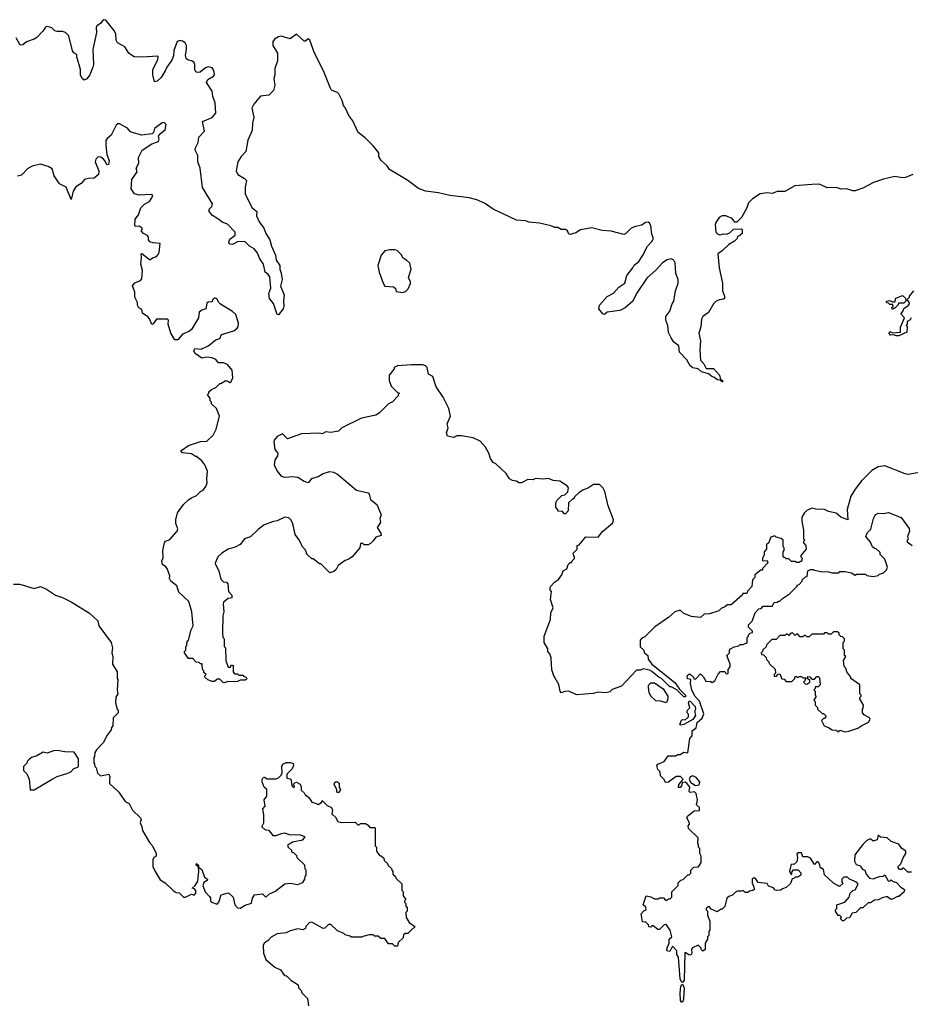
# Model space of a CAD drawing. Extents: x 2494118 to 2687960, y 757339 to 915227.
# Tile 341 of 364: x 2641031 to 2647995, y 898246 to 905946. Entities that reach past the tile are written whole.
import ezdxf

# ---------------------------------------------------------------- set-up
doc = ezdxf.new("R2010")
doc.units = 0

msp = doc.modelspace()

# ---------------------------------------------------------------- linework, layer by layer
at = {"layer": '0CON20XD'}
for points in [[(2645900.3, 904099.7), (2645941.2, 904175), (2645975, 904211.2), (2645987.5, 904235), (2645975, 904267.5), (2645965.4, 904335.4), (2645955.5, 904355.5), (2645945, 904362), (2645925, 904358.8), (2645895, 904338.8), (2645845, 904328.6), (2645812.5, 904315), (2645769.2, 904270.8), (2645755, 904266.2), (2645655, 904291.2), (2645585, 904298), (2645505, 904317.1), (2645415, 904303.8), (2645380.7, 904279.3), (2645335, 904266.2), (2645325, 904270), (2645314.1, 904294.1), (2645300, 904305), (2645265, 904306.2), (2645239.7, 904319.7), (2645215, 904321.4), (2645184.5, 904334.5), (2645095, 904355.5), (2645015, 904361.4), (2644985, 904371.9), (2644915, 904378), (2644734.1, 904464.1), (2644665, 904510), (2644605, 904536.2), (2644545, 904553.8), (2644505, 904558), (2644395, 904570), (2644305, 904592), (2644205, 904606.2), (2644150, 904625), (2644067.3, 904687.3), (2643923.3, 904775), (2643905, 904802.5), (2643856.7, 904845), (2643840, 904875), (2643840, 904905), (2643797.4, 904957.4), (2643731.7, 905021.7), (2643676.7, 905065), (2643635.6, 905155.6), (2643605, 905196.2), (2643579.2, 905255), (2643564.4, 905274.4), (2643552, 905315), (2643526, 905365), (2643515.5, 905375.5), (2643475, 905392), (2643465, 905403.8), (2643407.5, 905545), (2643335.7, 905685), (2643300, 905785), (2643286.4, 905796.4), (2643265, 905777.5), (2643255, 905777.5), (2643195, 905832.5), (2643145, 905796.7), (2643075, 905816.2), (2643055, 905812.5), (2643022.5, 905795), (2643010, 905775), (2643010, 905745), (2643047.5, 905685), (2643047.5, 905625), (2643027.5, 905565), (2643027.5, 905515), (2643017.5, 905485), (2643027.5, 905435), (2643017, 905393), (2642980, 905355), (2642915, 905347.5), (2642861.2, 905285), (2642846.7, 905255), (2642862.5, 905185), (2642851.9, 905135), (2642850.2, 905079.8), (2642815.7, 905005), (2642799.2, 904915), (2642762, 904875), (2642735.7, 904834.3), (2642723.6, 904765), (2642736.9, 904735), (2642790, 904705), (2642805, 904687.5), (2642793.8, 904636.2), (2642793.5, 904583.5), (2642846.9, 904476.9), (2642886.2, 904445), (2642882.4, 904412.4), (2642904.4, 904365), (2642938.9, 904315), (2642955, 904273.8), (2642987.5, 904225), (2642999.2, 904175), (2643030.8, 904105), (2643036, 904065), (2643066, 904025), (2643064.2, 903995), (2643075.8, 903965), (2643083.8, 903915), (2643071.2, 903861.2), (2643098.8, 903795), (2643093.8, 903745), (2643097.5, 903705), (2643092.5, 903685), (2643055, 903637.5), (2643045, 903640), (2643015.9, 903725.9), (2642983.8, 903765), (2642980, 903805), (2642993.9, 903846.1), (2642986.7, 903935), (2642975, 903953.8), (2642950.5, 903970.5), (2642938.5, 904035), (2642908.1, 904075), (2642889.2, 904125), (2642865, 904152.9), (2642828, 904175), (2642795, 904208), (2642739.2, 904210.8), (2642695, 904188.8), (2642670.7, 904190.7), (2642667.5, 904205), (2642675, 904230), (2642715, 904260), (2642716.2, 904285), (2642655, 904347.5), (2642619.3, 904359.3), (2642573.3, 904393.3), (2642540, 904415), (2642512.5, 904445), (2642512.5, 904465), (2642533.6, 904486.4), (2642540, 904505), (2642461.9, 904635), (2642442.9, 904785), (2642423.5, 904835), (2642422.9, 904885), (2642404, 904925), (2642406.2, 904945), (2642427.5, 904985), (2642432.6, 905027.4), (2642475.5, 905075), (2642460.6, 905149.4), (2642535, 905182.2), (2642564, 905215), (2642560.3, 905295), (2642541.3, 905345), (2642536.2, 905386.2), (2642491.5, 905455), (2642502.3, 905477.7), (2642547.8, 905505), (2642553.5, 905515), (2642552.3, 905535), (2642545, 905560), (2642535, 905570.5), (2642505, 905576.2), (2642485, 905569.4), (2642441.2, 905535), (2642422.9, 905532.9), (2642409.1, 905539.1), (2642401.4, 905555), (2642401.9, 905595), (2642395, 905611.2), (2642375, 905624), (2642348.8, 905628.8), (2642333.1, 905643.1), (2642328.1, 905665), (2642336.5, 905715), (2642334.4, 905744.4), (2642324.2, 905764.2), (2642305, 905777.1), (2642285, 905782.5), (2642263.8, 905775), (2642235.6, 905705), (2642234.2, 905664.2), (2642220.7, 905629.3), (2642180.9, 905575), (2642170, 905545), (2642136.9, 905495), (2642105, 905464.2), (2642085, 905458.8), (2642071.1, 905515), (2642072.5, 905555), (2642111.5, 905635), (2642115, 905655.8), (2642105, 905661.9), (2641995, 905652.9), (2641926.6, 905656.6), (2641912.6, 905662.6), (2641884.7, 905684.7), (2641852.5, 905735), (2641795.5, 905765.5), (2641785.7, 905785), (2641782.5, 905835), (2641766.9, 905865), (2641705, 905943.3), (2641685, 905946), (2641662.9, 905917.1), (2641635, 905899.2), (2641629.4, 905885), (2641631.5, 905845), (2641603.8, 905713.8), (2641607.5, 905595), (2641602.5, 905575), (2641580, 905515), (2641556.4, 905483.6), (2641535, 905472.5), (2641520, 905485), (2641507.5, 905515), (2641506.4, 905556.4), (2641477.5, 905655), (2641477.5, 905675), (2641455, 905687.5), (2641445, 905702.5), (2641415, 905820), (2641390, 905845), (2641365, 905852.5), (2641325, 905852.5), (2641305, 905860), (2641281.7, 905881.7), (2641245, 905892.5), (2641233.6, 905886.4), (2641212.5, 905855), (2641165, 905806.7), (2641145, 905793.3), (2641085, 905773.3), (2641055, 905750), (2641035, 905746.7), (2641003.3, 905805)], [(2642503.9, 903396.1), (2642565, 903443.3), (2642596.4, 903453.6), (2642610, 903485), (2642705, 903513.8), (2642729.5, 903530.5), (2642738.8, 903545), (2642741.7, 903571.7), (2642720.5, 903640.5), (2642695, 903663.3), (2642601.7, 903721.7), (2642587.5, 903735), (2642573, 903763), (2642555, 903770), (2642540, 903755), (2642535, 903740), (2642505, 903737.5), (2642495, 903730), (2642486.4, 903683.6), (2642455, 903673.8), (2642435, 903660), (2642430, 903615), (2642375.7, 903524.3), (2642355, 903508), (2642304.2, 903485.8), (2642268.3, 903441.7), (2642245, 903442.5), (2642214, 903495), (2642193.3, 903565), (2642196, 903595), (2642187.5, 903605), (2642100, 903605), (2642075, 903567.5), (2642065, 903562.5), (2642045, 903607.5), (2642033, 903623), (2641991.7, 903651.7), (2641985, 903680), (2641963.6, 903693.6), (2641953, 903713), (2641952.5, 903735), (2641932.5, 903775), (2641932.5, 903815), (2641912.5, 903865), (2641930.7, 903889.3), (2641975, 903907.5), (2641985, 903920), (2641991.4, 903985), (2641979.4, 904035), (2641984, 904084), (2641980, 904115), (2641985, 904117.5), (2642045, 904070), (2642055, 904070), (2642070, 904085), (2642100, 904095), (2642115, 904110), (2642122.5, 904125), (2642130, 904195), (2642075, 904200), (2642049.3, 904209.3), (2642037.5, 904225), (2642037.5, 904245), (2642029.3, 904259.3), (2642000, 904275), (2641980, 904295), (2641990, 904305), (2641990, 904315), (2641965, 904332.5), (2641935, 904330), (2641932.5, 904335), (2641933.3, 904385), (2641959.5, 904420.5), (2641977.5, 904475), (2642006.4, 904503.6), (2642047.5, 904525), (2642072.5, 904565), (2642070, 904575), (2642058, 904578), (2641965, 904573.8), (2641930, 904585), (2641903.6, 904623.6), (2641907.5, 904695), (2641950, 904755), (2641942.5, 904785), (2641963.3, 904825), (2641960.7, 904869.3), (2641990, 904925), (2642063.9, 904976.1), (2642116.4, 904993.6), (2642122.5, 905015), (2642117.5, 905035), (2642132.5, 905055), (2642170, 905085), (2642177, 905127), (2642161.7, 905141.7), (2642145, 905140), (2642085, 905096.2), (2642076.7, 905063.3), (2642067, 905053), (2641985, 905043.3), (2641910, 905065), (2641895, 905072.5), (2641875, 905097.5), (2641811.7, 905131.7), (2641798.3, 905131.7), (2641785, 905120), (2641746.1, 905043.9), (2641715, 905017.5), (2641705, 905000), (2641704.5, 904965.5), (2641712.2, 904892.2), (2641730, 904845), (2641726.1, 904813.9), (2641715, 904810), (2641710, 904815), (2641700.7, 904840.7), (2641687.5, 904855), (2641665, 904870), (2641645, 904872.5), (2641627.5, 904855), (2641621.2, 904835), (2641650, 904765), (2641646.7, 904735), (2641612.3, 904707.7), (2641570, 904705), (2641537.5, 904695), (2641512.5, 904665), (2641470.5, 904639.5), (2641450, 904605), (2641435, 904540), (2641395, 904637.5), (2641342, 904662), (2641302, 904725), (2641285, 904780), (2641255, 904796.7), (2641195, 904816.7), (2641129.3, 904800.7), (2641095, 904782.5), (2641045, 904730), (2641015, 904722.5)], [(2648015, 904736.2), (2647958.3, 904711.7), (2647935, 904708.8), (2647875, 904720.8), (2647785, 904700), (2647708.3, 904671.7), (2647625, 904628), (2647565, 904608.8), (2647545, 904606.7), (2647495, 904623.8), (2647455, 904620), (2647415, 904633.3), (2647345, 904630), (2647285, 904658.8), (2647225, 904657.5), (2647093, 904647), (2647015, 904603.3), (2646955, 904602.5), (2646915, 904587.5), (2646875, 904592.5), (2646820, 904585), (2646760, 904545), (2646730, 904515), (2646717.5, 904475), (2646675, 904400), (2646638.3, 904361.7), (2646621.7, 904361.7), (2646601.7, 904391.7), (2646551.7, 904411.7), (2646525, 904412.5), (2646500.7, 904399.3), (2646475, 904360), (2646470, 904345), (2646473.8, 904285), (2646489.3, 904269.3), (2646505, 904263.3), (2646535, 904272.5), (2646555, 904270), (2646585, 904280), (2646613, 904307), (2646675, 904310), (2646680, 904305), (2646680, 904275), (2646661.7, 904258.3), (2646645, 904250), (2646640, 904235), (2646620, 904215), (2646575, 904187.5), (2646525, 904137.5), (2646490, 904115), (2646500, 904005), (2646527.5, 903885), (2646527.5, 903825), (2646542.5, 903785), (2646543, 903767), (2646535, 903760), (2646503.9, 903756.1), (2646477.5, 903745), (2646456.4, 903723.6), (2646417.5, 903655), (2646372.5, 903625), (2646362.5, 903605), (2646356.4, 903543.6), (2646342.5, 903495), (2646353.8, 903435), (2646349.2, 903365), (2646355, 903282.5), (2646380, 903255), (2646395, 903222.5), (2646405, 903217.5), (2646455, 903217.5), (2646502.5, 903165), (2646511.7, 903131.7), (2646525, 903127.5), (2646530, 903115), (2646525, 903113.3), (2646508.3, 903128.3), (2646485, 903128.8), (2646465, 903147.5), (2646442.5, 903155), (2646416.1, 903176.1), (2646362, 903192), (2646335.9, 903215.9), (2646295, 903223.8), (2646275, 903240), (2646246.9, 903286.9), (2646190, 903345), (2646186.2, 903395), (2646146.7, 903425), (2646125, 903457.5), (2646105, 903500), (2646098.8, 903555), (2646083.3, 903595), (2646083.8, 903625), (2646114.2, 903665.8), (2646133.3, 903725), (2646146.2, 903745), (2646158, 903825), (2646180.8, 903885), (2646179.2, 903915), (2646160.5, 903960.5), (2646155.4, 904045), (2646145, 904064.2), (2646125, 904075.6), (2646095, 904069.1), (2646058.6, 904045), (2646009.1, 903990.9), (2645935, 903926), (2645854, 903805), (2645824.5, 903745.5), (2645765, 903694), (2645725, 903672), (2645625, 903659.2), (2645605, 903641.2), (2645590, 903645), (2645558.8, 903685), (2645565, 903713.3), (2645625, 903782.5), (2645675, 903807.5), (2645715, 903853.3), (2645764.1, 903885.9), (2645778.8, 903945), (2645826, 904005), (2645835, 904026.7), (2645871.2, 904055), (2645900.3, 904099.7)], [(2644025, 903812.5), (2644048.3, 903821.7), (2644069.5, 903840.5), (2644086.1, 903883.9), (2644086.4, 903896.4), (2644071.2, 903931.2), (2644092.5, 903995), (2644081.7, 904041.7), (2644056.4, 904066.4), (2644030.7, 904080.7), (2644015, 904110), (2643981.7, 904141.7), (2643965, 904147.5), (2643925, 904147.5), (2643885, 904137.5), (2643857.5, 904105), (2643832.5, 904025), (2643840.7, 903970.7), (2643872.5, 903885), (2643885, 903862.5), (2643955, 903857.5), (2643970, 903845), (2643975, 903820), (2644025, 903812.5)], [(2648002.5, 903615), (2647995, 903600), (2647970, 903585), (2647970, 903565), (2647962.5, 903555), (2647970, 903545), (2647968.3, 903501.7), (2647906.4, 903473.6), (2647885, 903472.5), (2647865, 903482.5), (2647839.3, 903479.3), (2647828.8, 903495), (2647835, 903508.8), (2647855, 903497.5), (2647918.3, 903501.7), (2647918.3, 903541.7), (2647950, 903615), (2647920, 903645), (2647936.4, 903663.6), (2647943.6, 903686.4), (2647979.3, 903710.7), (2647987.5, 903725), (2647987, 903737), (2647971.7, 903758.3), (2647990, 903775), (2647990, 903785), (2648023.6, 903826.4)], [(2647855, 903680), (2647850, 903695), (2647860, 903705), (2647858.3, 903718.3), (2647835, 903720), (2647825, 903730), (2647811.7, 903731.7), (2647810, 903745), (2647835, 903750), (2647855, 903740), (2647875, 903740), (2647881.7, 903768.3), (2647935, 903790), (2647958.3, 903768.3), (2647960, 903745), (2647945, 903730), (2647901.7, 903728.3), (2647900, 903715), (2647875, 903690), (2647865, 903690), (2647855, 903680)], [(2647695, 902420), (2647615, 902343.3), (2647563.3, 902275), (2647530.5, 902219.5), (2647501.2, 902115), (2647506, 902034), (2647451.2, 902055), (2647415, 902086.7), (2647355, 902098.8), (2647325, 902115.7), (2647257, 902117), (2647225, 902126.7), (2647185, 902107.5), (2647163.9, 902086.1), (2647147.5, 902055), (2647147.5, 902025), (2647160, 901955), (2647160, 901885), (2647170, 901875), (2647160, 901865), (2647160, 901855), (2647177.5, 901835), (2647180, 901805), (2647140, 901755), (2647140, 901745), (2647150, 901735), (2647145, 901710), (2647135, 901710), (2647125, 901700), (2647105, 901700), (2647095, 901710), (2647065, 901710), (2647045, 901730), (2647025, 901730), (2647015, 901740), (2647005, 901740), (2647000, 901745), (2647000, 901785), (2647010, 901795), (2647010, 901815), (2647000, 901825), (2647000, 901875), (2646985, 901890), (2646945, 901900), (2646935, 901910), (2646905, 901900), (2646887, 901853), (2646870, 901845), (2646870, 901805), (2646852.5, 901785), (2646851.7, 901758.3), (2646840, 901735), (2646840, 901715), (2646875, 901717.5), (2646881.7, 901698.3), (2646840, 901655), (2646838.3, 901641.7), (2646825, 901640), (2646780, 901605), (2646780, 901585), (2646760, 901565), (2646757, 901513), (2646721.7, 901478.3), (2646720, 901465), (2646715, 901460), (2646685, 901460), (2646680, 901445), (2646595, 901370), (2646565, 901370), (2646545.9, 901354.1), (2646515, 901342.5), (2646496.7, 901323.3), (2646425, 901300), (2646384.1, 901295.9), (2646355, 901270), (2646285, 901278.8), (2646225, 901302.5), (2646195, 901327.5), (2646155, 901316.7), (2646106.1, 901273.9), (2645993.6, 901196.4), (2645919.3, 901120.7), (2645895, 901110), (2645882.5, 901095), (2645883, 901043), (2645908.3, 901018.3), (2645917.5, 900995), (2645942.5, 900975), (2645946.2, 900945), (2645973.3, 900905), (2646155, 900762.5), (2646190, 900710), (2646237.5, 900665), (2646238.3, 900651.7), (2646225, 900650), (2646170, 900705), (2646125, 900730), (2646115, 900730), (2646050, 900795), (2646031.7, 900801.7), (2645975, 900850), (2645955, 900860), (2645905, 900870), (2645885, 900860), (2645855, 900860), (2645736.4, 900733.6), (2645663, 900707), (2645645, 900690), (2645615, 900682.5), (2645555, 900687.5), (2645515, 900677.5), (2645385, 900667.5), (2645325, 900694), (2645295, 900692.5), (2645265, 900683.3), (2645257.5, 900695), (2645246.4, 900746.4), (2645207.5, 900815), (2645193, 900863), (2645187.5, 900955), (2645177, 900987), (2645160, 901005), (2645160, 901025), (2645132.5, 901075), (2645133.3, 901125), (2645182.5, 901255), (2645183.6, 901306.4), (2645203, 901347), (2645181.2, 901411.2), (2645190, 901475), (2645178.3, 901488.3), (2645180, 901505), (2645183.8, 901516.2), (2645213.6, 901546.4), (2645243, 901567), (2645270, 901605), (2645280, 901635), (2645308.3, 901651.7), (2645320, 901685), (2645335, 901700), (2645345, 901700), (2645350, 901715), (2645368.3, 901731.7), (2645370, 901745), (2645363, 901753), (2645360, 901775), (2645390, 901805), (2645390, 901835), (2645405, 901840), (2645458.3, 901901.7), (2645555, 901900), (2645587, 901943), (2645669.3, 902010.7), (2645673.3, 902035), (2645633.3, 902145), (2645606.4, 902256.4), (2645593, 902283), (2645565, 902310), (2645518.3, 902311.7), (2645480, 902285), (2645433.3, 902266.7), (2645405, 902247.5), (2645370, 902215), (2645365, 902200), (2645355, 902200), (2645323, 902167), (2645320, 902105), (2645298.3, 902081.7), (2645291.7, 902081.7), (2645275, 902100), (2645245, 902102.5), (2645237.5, 902115), (2645222.5, 902135), (2645222.5, 902165), (2645230, 902185), (2645270, 902225), (2645295, 902230), (2645317.5, 902255), (2645322.5, 902285), (2645315, 902297.5), (2645255, 902336.7), (2645203.6, 902343.6), (2645165, 902357.5), (2645125, 902352.5), (2645065, 902357.5), (2645045, 902347.5), (2645005, 902350), (2644955, 902323.3), (2644933.6, 902323.6), (2644917, 902337), (2644885, 902342.5), (2644860, 902355), (2644835, 902397.5), (2644753, 902473), (2644733.6, 902483.6), (2644713.3, 902515), (2644700, 902555), (2644673.6, 902603.6), (2644630.7, 902650.7), (2644576.4, 902676.4), (2644485, 902692.5), (2644448.3, 902691.7), (2644425, 902680), (2644375, 902690), (2644367.5, 902715), (2644382.5, 902755), (2644373.3, 902785), (2644398.8, 902845), (2644386.4, 902906.4), (2644342.5, 902995), (2644287.5, 903075), (2644262.5, 903155), (2644227.5, 903175), (2644217.5, 903225), (2644205, 903240), (2644183, 903247), (2644095, 903247.5), (2643985, 903240), (2643960, 903225), (2643960, 903215), (2643920, 903165), (2643920, 903125), (2643935, 903080), (2643985, 903030), (2644000, 903025), (2643990, 903015), (2643990, 903005), (2643945, 902957.5), (2643915, 902942.5), (2643845, 902872.5), (2643816.1, 902853.9), (2643705, 902830), (2643550, 902755), (2643525, 902727.5), (2643465, 902717.5), (2643425, 902722.5), (2643395, 902707.5), (2643375, 902712.5), (2643235, 902707.5), (2643125, 902667.5), (2643085, 902706.2), (2643043.7, 902686.3), (2643021.7, 902658.3), (2643018.8, 902645), (2643027.5, 902585), (2643050, 902555), (2643046.2, 902535), (2643025, 902502.5), (2643020, 902465), (2643043.8, 902415), (2643075, 902376.7), (2643105, 902368.8), (2643165, 902373.3), (2643205, 902368.8), (2643255, 902337.5), (2643285, 902327.5), (2643295, 902330), (2643315, 902357.5), (2643365, 902372.5), (2643405, 902397.5), (2643455, 902412.5), (2643485, 902407.5), (2643515, 902392.5), (2643665, 902266.2), (2643755, 902246.7), (2643763.8, 902235), (2643773.3, 902195), (2643822.5, 902155), (2643844, 902104), (2643856.7, 902075), (2643847.5, 902045), (2643852.5, 902015), (2643827.5, 901975), (2643855, 901930), (2643856.4, 901913.6), (2643815, 901900), (2643795, 901870), (2643775, 901850), (2643755, 901840), (2643725, 901840), (2643715, 901850), (2643695, 901850), (2643690, 901815), (2643630, 901745), (2643605, 901727.5), (2643575, 901717.5), (2643522, 901678), (2643505, 901647.5), (2643488.3, 901631.7), (2643455, 901620), (2643385, 901690), (2643375, 901690), (2643325, 901730), (2643315, 901730), (2643280, 901765), (2643267, 901797), (2643245, 901820), (2643215, 901880), (2643185, 901920), (2643166.4, 902006.4), (2643152.5, 902035), (2643135, 902050), (2643105, 902056.7), (2643045, 902027.5), (2643015, 902022.5), (2642943.9, 901996.1), (2642895, 901960), (2642835, 901902.5), (2642790, 901885), (2642755, 901842.5), (2642715, 901820), (2642662.5, 901805), (2642612.5, 901775), (2642580, 901745), (2642560, 901695), (2642562.5, 901685), (2642587.5, 901635), (2642605, 901570), (2642625, 901550), (2642647, 901547), (2642660, 901535), (2642663.3, 901475), (2642690, 901445), (2642690, 901425), (2642660.7, 901419.3), (2642625, 901390), (2642622.5, 901375), (2642627.5, 901315), (2642620, 901285), (2642617.5, 901155), (2642620, 901115), (2642630, 901105), (2642630, 901045), (2642640, 901035), (2642642.5, 900935), (2642661.7, 900881.7), (2642678.3, 900881.7), (2642685, 900900), (2642700, 900895), (2642700, 900845), (2642711.7, 900831.7), (2642735, 900830), (2642745, 900820), (2642775, 900820), (2642785, 900810), (2642798.3, 900808.3), (2642808.3, 900791.7), (2642795, 900780), (2642755, 900780), (2642735, 900770), (2642705, 900767.5), (2642655, 900770), (2642635, 900760), (2642621.7, 900761.7), (2642595, 900790), (2642575, 900790), (2642555, 900770), (2642535, 900770), (2642503, 900783), (2642480, 900805), (2642480, 900815), (2642490, 900825), (2642471.7, 900841.7), (2642470, 900855), (2642460, 900865), (2642458.3, 900908.3), (2642445, 900910), (2642435, 900920), (2642411.7, 900921.7), (2642385, 900950), (2642351.7, 900951.7), (2642320, 900995), (2642320, 901005), (2642330, 901015), (2642330, 901045), (2642337, 901053), (2642340, 901085), (2642350, 901095), (2642372.5, 901175), (2642387.5, 901205), (2642377.5, 901315), (2642352.5, 901395), (2642275, 901470), (2642259.3, 901519.3), (2642212.5, 901555), (2642202.5, 901575), (2642206.4, 901596.4), (2642183.3, 901655), (2642175, 901667.5), (2642147.5, 901685), (2642142.5, 901715), (2642153, 901737), (2642150, 901795), (2642164.1, 901855.9), (2642172.5, 901867.5), (2642205, 901880), (2642262.5, 901945), (2642266.7, 901965), (2642253.3, 902005), (2642253.3, 902035), (2642265, 902090), (2642312.5, 902155), (2642352.5, 902195), (2642373.8, 902206.2), (2642412.5, 902225), (2642445, 902257.5), (2642465, 902267.5), (2642485.7, 902294.3), (2642498, 902325), (2642494.2, 902355), (2642500.8, 902415), (2642478.8, 902465), (2642456.2, 902495), (2642415, 902530), (2642405, 902530), (2642375, 902550), (2642305, 902560), (2642290, 902575), (2642350, 902615), (2642443.8, 902646.2), (2642495, 902651.2), (2642544.1, 902695.9), (2642567, 902743), (2642593.3, 902845), (2642570, 902905), (2642531.7, 902941.7), (2642530, 902955), (2642520, 902965), (2642520, 902985), (2642500, 903015), (2642510, 903025), (2642510, 903035), (2642530, 903055), (2642565, 903070), (2642595, 903100), (2642605, 903100), (2642638.3, 903121.7), (2642651.7, 903121.7), (2642675, 903110), (2642685, 903117.5), (2642696.5, 903145), (2642693.3, 903205), (2642655, 903250), (2642625, 903263.3), (2642585, 903263.3), (2642565, 903288), (2642535, 903300.8), (2642495, 903306), (2642455, 903300), (2642402.5, 903335), (2642393.8, 903355), (2642400, 903375), (2642449.3, 903370.7), (2642503.9, 903396.1)], [(2648083.6, 902406.4), (2647975, 902390), (2647955, 902393.3), (2647795, 902456.7), (2647745, 902450), (2647695, 902420)], [(2648005, 899280), (2647975, 899280), (2647945, 899310), (2647935, 899310), (2647925, 899300), (2647911.7, 899301.7), (2647900, 899315), (2647900, 899325), (2647920, 899345), (2647938.3, 899391.7), (2647960, 899425), (2647960, 899445), (2647927, 899467), (2647905, 899497.5), (2647845, 899520), (2647815, 899547.5), (2647763, 899553), (2647745, 899570), (2647735, 899532.5), (2647705, 899522.5), (2647687, 899537), (2647675, 899537.5), (2647655, 899527.5), (2647623.6, 899496.4), (2647562.5, 899415), (2647557.5, 899365), (2647570.7, 899340.7), (2647605, 899330), (2647610, 899315), (2647625, 899300), (2647640, 899295), (2647650, 899265), (2647675, 899232.5), (2647705, 899226.7), (2647755, 899246.7), (2647781.7, 899248.3), (2647795, 899260), (2647821.7, 899211.7), (2647835, 899210), (2647845, 899220), (2647855, 899210), (2647888.3, 899198.3), (2647921.7, 899161.7), (2647950, 899145), (2647947.5, 899125), (2647905, 899090), (2647895, 899090), (2647855, 899067.5), (2647838.3, 899068.3), (2647817, 899087), (2647805, 899087.5), (2647775, 899080), (2647747, 899063), (2647715, 899060), (2647685, 899040), (2647665, 899040), (2647625, 899000), (2647605, 899000), (2647570, 898965), (2647541.7, 898958.3), (2647518.3, 898921.7), (2647495, 898920), (2647475, 898900), (2647465, 898900), (2647450, 898915), (2647458.3, 898928.3), (2647445, 898940), (2647431.7, 898941.7), (2647410, 898975), (2647410, 898985), (2647420, 898995), (2647420, 899025), (2647482.5, 899045), (2647516.7, 899085), (2647523.6, 899116.4), (2647545, 899137.5), (2647565, 899142.5), (2647586.7, 899185), (2647575, 899202.5), (2647520, 899225), (2647505, 899240), (2647475, 899240), (2647460, 899225), (2647460, 899205), (2647468.3, 899191.7), (2647445, 899170), (2647435, 899170), (2647393.6, 899193.6), (2647325, 899260), (2647315, 899300), (2647290, 899315), (2647287, 899337), (2647275, 899360), (2647265, 899360), (2647245, 899340), (2647215, 899390), (2647195, 899400), (2647155, 899400), (2647145, 899430), (2647118.3, 899431.7), (2647108.3, 899421.7), (2647113.3, 899395), (2647108.8, 899361.2), (2647085, 899340), (2647068.3, 899341.7), (2647060, 899335), (2647050, 899285), (2647065, 899260), (2647070, 899285), (2647081.7, 899298.3), (2647117, 899297), (2647140, 899275), (2647140, 899255), (2647115, 899240), (2647095, 899240), (2647085, 899230), (2647071.7, 899228.3), (2647058.3, 899191.7), (2647025, 899160), (2646995, 899150), (2646981.7, 899138.3), (2646950, 899135), (2646935, 899142.5), (2646925, 899157.5), (2646885, 899170), (2646875, 899190), (2646805, 899197.5), (2646785, 899230), (2646773.6, 899236.4), (2646757.5, 899225), (2646757.5, 899195), (2646773.3, 899155), (2646773.3, 899145), (2646765, 899136.7), (2646738.3, 899131.7), (2646725, 899120), (2646705, 899120), (2646687.5, 899137.5), (2646675, 899130), (2646645, 899130), (2646625, 899120), (2646605, 899100), (2646575, 899090), (2646560, 899075), (2646545, 899010), (2646525, 898990), (2646515, 898990), (2646485, 898970), (2646431.7, 898991.7), (2646428.3, 899008.3), (2646411.7, 899008.3), (2646400, 898995), (2646400, 898985), (2646410, 898975), (2646410, 898945), (2646427.5, 898895), (2646427.5, 898825), (2646420, 898815), (2646420, 898785), (2646410, 898775), (2646410, 898755), (2646390, 898725), (2646390, 898675), (2646371.7, 898661.7), (2646360, 898675), (2646360, 898685), (2646335, 898707.5), (2646291.7, 898688.3), (2646283, 898677), (2646287.5, 898645), (2646278.3, 898631.7), (2646263, 898633), (2646235, 898652.5), (2646232, 898648), (2646226.2, 898435), (2646215, 898417.5), (2646205, 898422.5), (2646196.2, 898445), (2646182.5, 898615), (2646170, 898635), (2646170, 898665), (2646135, 898700), (2646115, 898660), (2646090, 898665), (2646093, 898687), (2646110, 898725), (2646110, 898755), (2646130, 898775), (2646117, 898827), (2646085, 898870), (2646071.7, 898868.3), (2646035, 898830), (2646021.7, 898831.7), (2645985, 898860), (2645975, 898860), (2645965, 898850), (2645951.7, 898851.7), (2645948.3, 898868.3), (2645928.3, 898888.3), (2645901.7, 898891.7), (2645890, 898955), (2645911.7, 898978.3), (2645930, 898985), (2645927.5, 899005), (2645907.5, 899025), (2645930, 899095), (2645967, 899087), (2645995, 899070), (2646025, 899070), (2646035, 899080), (2646065, 899080), (2646081.7, 899061.7), (2646095, 899060), (2646105, 899070), (2646118.3, 899071.7), (2646130, 899085), (2646130, 899125), (2646180, 899175), (2646180, 899195), (2646201.7, 899218.3), (2646218.3, 899221.7), (2646255, 899260), (2646265, 899260), (2646278.3, 899271.7), (2646280, 899295), (2646301.7, 899318.3), (2646338.3, 899321.7), (2646360, 899355), (2646360, 899405), (2646350, 899425), (2646350, 899465), (2646340, 899475), (2646340, 899495), (2646332.5, 899505), (2646337, 899547), (2646261.7, 899621.7), (2646257, 899643), (2646267.5, 899655), (2646267.5, 899665), (2646247.5, 899705), (2646253.6, 899716.4), (2646305, 899760), (2646347, 899763), (2646347.5, 899785), (2646322.5, 899805), (2646330, 899845), (2646323, 899883), (2646320, 899895), (2646307, 899907), (2646275, 899902.5), (2646265, 899910), (2646270, 899945), (2646246.4, 899976.4), (2646235, 899982.5), (2646211.7, 899978.3), (2646206.4, 899953.6), (2646195, 899942.5), (2646182.5, 899942.5), (2646184, 899966), (2646220, 900005), (2646197, 900027), (2646165, 900027.5), (2646105, 899982.5), (2646081.7, 899981.7), (2646070, 900005), (2646041.7, 900031.7), (2646040, 900065), (2646021.7, 900081.7), (2646012.5, 900115), (2646020, 900125), (2646070, 900145), (2646101.2, 900188.8), (2646161.7, 900188.3), (2646175, 900200), (2646195, 900200), (2646223, 900217), (2646256.4, 900213.6), (2646270, 900325), (2646290, 900345), (2646290, 900385), (2646320.7, 900409.3), (2646329.3, 900450.7), (2646367.3, 900482.7), (2646381.7, 900518.3), (2646347, 900617), (2646310, 900655), (2646287.5, 900705), (2646277.5, 900755), (2646280, 900785), (2646251.7, 900791.7), (2646250, 900815), (2646263, 900827), (2646275, 900827.5), (2646300, 900805), (2646301.7, 900791.7), (2646315, 900790), (2646355, 900830), (2646375, 900810), (2646395, 900772.5), (2646431.7, 900771.7), (2646445, 900762.5), (2646467.5, 900775), (2646491.7, 900828.3), (2646511.7, 900848.3), (2646545, 900850), (2646553.6, 900833.6), (2646565, 900830), (2646570, 900835), (2646570, 900865), (2646587.5, 900885), (2646587.5, 900905), (2646560, 900975), (2646580, 900995), (2646580, 901015), (2646590, 901025), (2646618.3, 901041.7), (2646655, 901050), (2646665, 901060), (2646685, 901060), (2646718.3, 901071.7), (2646720, 901115), (2646730, 901125), (2646730, 901135), (2646741.7, 901148.3), (2646760, 901155), (2646760, 901165), (2646730, 901195), (2646730, 901215), (2646758.3, 901241.7), (2646781.7, 901308.3), (2646811.7, 901338.3), (2646828.3, 901341.7), (2646845, 901360), (2646915, 901360), (2646931.7, 901388.3), (2646955, 901390), (2646965, 901400), (2646975, 901400), (2646995, 901420), (2647050, 901455), (2647110, 901515), (2647110, 901525), (2647125, 901530), (2647150, 901555), (2647150, 901565), (2647175, 901590), (2647188.3, 901591.7), (2647192.5, 901635), (2647213.6, 901646.4), (2647235, 901647.5), (2647245, 901640), (2647295, 901630), (2647355, 901627.5), (2647385, 901620), (2647435, 901620), (2647445, 901630), (2647485, 901630), (2647535, 901620), (2647565, 901602.5), (2647575, 901610), (2647645, 901610), (2647655, 901600), (2647705, 901592.5), (2647745, 901600), (2647755, 901610), (2647785, 901620), (2647810, 901645), (2647817.5, 901665), (2647797, 901727), (2647760, 901765), (2647758.3, 901778.3), (2647728.3, 901808.3), (2647715, 901810), (2647700, 901825), (2647685, 901860), (2647647.5, 901905), (2647660, 901935), (2647687, 901963), (2647706.7, 902045), (2647716.7, 902065), (2647725, 902077.5), (2647743.6, 902086.4), (2647785, 902083.8), (2647825, 902093.3), (2647923, 902053), (2647986.4, 901966.4), (2647990, 901945), (2647973.3, 901905), (2647977.5, 901882.5), (2647970, 901875), (2647971.7, 901861.7), (2648010, 901835)], [(2640983, 901533), (2641031.7, 901531.7), (2641145, 901497.5), (2641195, 901512.5), (2641241.7, 901491.7), (2641310, 901445), (2641365, 901427.5), (2641435, 901392.5), (2641577.5, 901305), (2641642.5, 901245), (2641650, 901205), (2641747.5, 901075), (2641757.5, 901035), (2641752.5, 900995), (2641760, 900965), (2641757.5, 900905), (2641792.5, 900845), (2641792.5, 900795), (2641797.5, 900785), (2641792.5, 900705), (2641797.5, 900675), (2641783, 900647), (2641780, 900605), (2641793, 900553), (2641800, 900545), (2641800, 900525), (2641763, 900487), (2641760, 900425), (2641748.3, 900411.7), (2641747, 900393), (2641715, 900350), (2641685, 900290), (2641633, 900237), (2641620, 900215), (2641617, 900183), (2641610, 900175), (2641610, 900135), (2641617, 900127), (2641620, 900105), (2641630, 900095), (2641640, 900055), (2641662.5, 900032.5), (2641727, 900047), (2641736.7, 900025), (2641733.6, 900006.4), (2641733.6, 899973.6), (2641807.5, 899905), (2641855, 899832.5), (2641886.4, 899816.4), (2641913.6, 899763.6), (2641976.2, 899705), (2641980, 899695), (2641973.3, 899665), (2641987.5, 899635), (2641992.5, 899605), (2642045, 899512.5), (2642070, 899485), (2642097.5, 899425), (2642097.5, 899405), (2642080, 899395), (2642073, 899377), (2642072.5, 899325), (2642090, 899285), (2642130.7, 899220.7), (2642170, 899195), (2642230, 899135), (2642255, 899120), (2642277, 899117), (2642313, 899083), (2642327, 899083), (2642375, 899107.5), (2642395, 899100), (2642407.5, 899115), (2642407.5, 899137.5), (2642398.3, 899148.3), (2642380, 899155), (2642403.9, 899176.1), (2642425, 899210), (2642432.5, 899285), (2642430, 899320), (2642410, 899335), (2642415, 899347.5), (2642430, 899335), (2642430, 899320), (2642455, 899300), (2642475, 899240), (2642500, 899225), (2642496.4, 899213.6), (2642470, 899200), (2642463.3, 899173.3), (2642482.5, 899125), (2642515, 899090), (2642522.5, 899075), (2642523, 899053), (2642530, 899045), (2642575, 899030), (2642587.5, 899045), (2642607.5, 899102.5), (2642665, 899117.5), (2642700, 899085), (2642713, 899023), (2642735, 899000), (2642755, 898997.5), (2642795, 899022.5), (2642843, 899037), (2642852.5, 899075), (2642868.3, 899101.7), (2642929.3, 899109.3), (2642956.4, 899083.6), (2642985, 899110), (2643025, 899127.5), (2643105, 899187.5), (2643145, 899192.5), (2643205, 899182.5), (2643245, 899200), (2643260, 899225), (2643263, 899247), (2643270, 899255), (2643270, 899295), (2643263, 899303), (2643260, 899335), (2643201.7, 899391.7), (2643198.3, 899408.3), (2643178.3, 899428.3), (2643160, 899435), (2643158.3, 899448.3), (2643130, 899475), (2643130, 899495), (2643165, 899517.5), (2643245, 899533.3), (2643262.5, 899555), (2643227.7, 899567.7), (2643141.7, 899571.7), (2643105, 899583.3), (2643075, 899580), (2643035, 899562.5), (2643015, 899562.5), (2642985, 899602.5), (2642951.7, 899611.7), (2642923.3, 899635), (2642940, 899665), (2642940, 899725), (2642932.5, 899775), (2642950, 899795), (2642942.5, 899845), (2642963.3, 899875), (2642962.5, 899925), (2642943.9, 899943.9), (2642926.7, 899985), (2642926.7, 900005), (2642935, 900020), (2642945, 900022.5), (2642965, 900010), (2643035, 900010), (2643055, 900017.5), (2643073.3, 900035), (2643082.5, 900055), (2643080, 900105), (2643090, 900125), (2643113.6, 900136.4), (2643148.3, 900138.3), (2643170, 900130), (2643173.3, 900115), (2643162, 900088), (2643120, 900045), (2643120, 900015), (2643145, 900010), (2643155, 900000), (2643160, 899955), (2643175, 899940), (2643180, 899955), (2643170, 899965), (2643181.7, 899978.3), (2643195, 899982.5), (2643225, 899967.5), (2643233, 899947)], [(2647485, 900377.5), (2647515, 900383.3), (2647585, 900406.7), (2647615, 900427.5), (2647668.3, 900451.7), (2647680, 900475), (2647675.9, 900485.9), (2647637, 900507), (2647620, 900525), (2647620, 900555), (2647627, 900563), (2647630, 900585), (2647600, 900635), (2647600, 900645), (2647610, 900655), (2647610, 900665), (2647600, 900675), (2647600, 900745), (2647530, 900795), (2647530, 900805), (2647500, 900845), (2647490, 900875), (2647478.3, 900888.3), (2647472.5, 900935), (2647490, 900965), (2647480, 900975), (2647480, 901015), (2647470, 901025), (2647470, 901075), (2647480, 901085), (2647480, 901105), (2647465, 901120), (2647451.7, 901121.7), (2647440, 901135), (2647438.3, 901148.3), (2647425, 901160), (2647395, 901160), (2647375, 901140), (2647355, 901140), (2647345, 901150), (2647325, 901150), (2647315, 901140), (2647225, 901140), (2647205, 901120), (2647185, 901120), (2647175, 901130), (2647165, 901130), (2647155, 901120), (2647135, 901120), (2647115, 901140), (2647105, 901140), (2647095, 901130), (2647075, 901150), (2647061.7, 901148.3), (2647045, 901130), (2647035, 901140), (2647025, 901140), (2647015, 901130), (2646975, 901130), (2646945, 901100), (2646911.7, 901098.3), (2646871.7, 901058.3), (2646868.3, 901041.7), (2646841.7, 901018.3), (2646840, 901005), (2646830, 900995), (2646831.7, 900981.7), (2646848.3, 900978.3), (2646868.3, 900958.3), (2646871.7, 900941.7), (2646890, 900925), (2646891.7, 900911.7), (2646938.3, 900868.3), (2646940, 900835), (2646930, 900825), (2646931.7, 900811.7), (2646945, 900810), (2646961.7, 900828.3), (2646975, 900830), (2646991.7, 900791.7), (2647008.3, 900788.3), (2647025, 900770), (2647068.3, 900771.7), (2647088.3, 900791.7), (2647095, 900810), (2647105, 900810), (2647115, 900800), (2647125, 900810), (2647145, 900810), (2647155, 900800), (2647178.3, 900798.3), (2647168.3, 900771.7), (2647160, 900765), (2647171.7, 900751.7), (2647185, 900750), (2647210, 900765), (2647208.3, 900778.3), (2647190, 900795), (2647195, 900810), (2647208.3, 900808.3), (2647225, 900790), (2647245, 900790), (2647265, 900810), (2647275, 900810), (2647285, 900800), (2647290, 900745), (2647275, 900730), (2647251.7, 900728.3), (2647250, 900715), (2647240, 900705), (2647250, 900695), (2647250, 900665), (2647260, 900655), (2647240, 900625), (2647250, 900615), (2647250, 900585), (2647268.3, 900568.3), (2647270, 900555), (2647305, 900520), (2647315, 900520), (2647338.3, 900498.3), (2647325, 900480), (2647315, 900480), (2647300, 900465), (2647322.5, 900425), (2647355, 900411.2), (2647385, 900393.3), (2647415, 900390), (2647425, 900380), (2647435, 900380), (2647445, 900390), (2647485, 900377.5)], [(2646085, 900602.5), (2646045, 900617.5), (2646005, 900620), (2645966.7, 900655), (2645953.3, 900685), (2645947.5, 900725), (2645948.3, 900741.7), (2645965, 900760), (2645995, 900760), (2646063, 900713), (2646100, 900655), (2646097, 900623), (2646085, 900602.5)], [(2646195, 900430), (2646192.5, 900435), (2646205, 900467.5), (2646215, 900472.5), (2646235, 900470), (2646260, 900495), (2646260, 900515), (2646250, 900525), (2646250, 900535), (2646253, 900547), (2646270, 900565), (2646260, 900605), (2646265, 900620), (2646275, 900617.5), (2646313.3, 900575), (2646316.7, 900555), (2646310, 900545), (2646310, 900525), (2646316.4, 900503.6), (2646295, 900472.5), (2646225, 900433.3), (2646195, 900430)], [(2641145, 899922.5), (2641285, 900007.5), (2641323, 900027), (2641407, 900053), (2641430, 900065), (2641455, 900090), (2641485, 900100), (2641490, 900105), (2641490, 900165), (2641458.3, 900218.3), (2641385, 900220), (2641325, 900230), (2641295, 900227.5), (2641245, 900210), (2641215, 900217.5), (2641165, 900190), (2641123, 900177), (2641101.7, 900158.3), (2641090, 900145), (2641088.3, 900131.7), (2641060, 900105), (2641060, 900075), (2641088.3, 900048.3), (2641106.4, 900006.4), (2641113, 899923), (2641145, 899922.5)], [(2646315, 899957.5), (2646345, 899962.5), (2646350, 899985), (2646319.5, 900019.5), (2646295, 900033.3), (2646273.6, 900026.4), (2646266.7, 900005), (2646280, 899980), (2646315, 899957.5)], [(2643233, 899947), (2643231.7, 899921.7), (2643255, 899900), (2643265, 899880), (2643275, 899880), (2643295, 899860), (2643315, 899827.5), (2643345, 899820), (2643365, 899807.5), (2643390, 899825), (2643395, 899840), (2643435, 899800), (2643470, 899785), (2643476.7, 899765), (2643472.5, 899735), (2643499.3, 899709.3), (2643520, 899675), (2643545, 899666.7), (2643655, 899670), (2643675, 899650), (2643685, 899650), (2643695, 899660), (2643735, 899660), (2643756.4, 899646.4), (2643768.3, 899628.3), (2643805, 899630), (2643810, 899625), (2643810, 899485), (2643820, 899475), (2643820, 899445), (2643845, 899410), (2643858.3, 899408.3), (2643878.3, 899388.3), (2643881.7, 899371.7), (2643908.3, 899348.3), (2643911.7, 899331.7), (2643938.3, 899308.3), (2643940, 899295), (2643950, 899285), (2643950, 899265), (2643970, 899245), (2643971.7, 899231.7), (2644018.3, 899188.3), (2644020, 899135), (2644030, 899125), (2644030, 899095), (2644050, 899065), (2644040, 899055), (2644040, 899045), (2644050, 899035), (2644050, 899015), (2644060, 899005), (2644060, 898975), (2644050, 898965), (2644052.5, 898925), (2644077.5, 898885), (2644120, 898855), (2644116.4, 898843.6), (2644105, 898840), (2644065, 898800), (2644045, 898800), (2644031.7, 898788.3), (2644030, 898765), (2643991.7, 898728.3), (2643985, 898700), (2643965, 898700), (2643945, 898720), (2643915, 898720), (2643885, 898760), (2643855, 898760), (2643835, 898780), (2643805, 898780), (2643795, 898790), (2643765, 898790), (2643713, 898777), (2643705, 898770), (2643625, 898770), (2643615, 898780), (2643575, 898790), (2643565, 898800), (2643515, 898820), (2643465, 898870), (2643445, 898870), (2643418.3, 898841.7), (2643405, 898840), (2643315, 898887.5), (2643295, 898882.5), (2643267.5, 898855), (2643265, 898840), (2643245, 898827.5), (2643205, 898836.7), (2643145, 898820), (2643115, 898804), (2643045, 898797.5), (2642998.1, 898771.9), (2642974.2, 898745.8), (2642944, 898725), (2642936, 898705), (2642938.8, 898645), (2642957, 898597), (2643027, 898537), (2643070, 898515), (2643101.7, 898471.7), (2643118.3, 898468.3), (2643150, 898435), (2643208.3, 898398.3), (2643210, 898375), (2643232.5, 898355), (2643237.5, 898335), (2643281.7, 898291.7), (2643290, 898235)], [(2643525, 899900), (2643510, 899905), (2643510, 899925), (2643490, 899965), (2643493, 899977), (2643505, 899987.5), (2643516.7, 899986.7), (2643530, 899975), (2643530, 899945), (2643540, 899925), (2643525, 899900)], [(2646205, 898262.5), (2646198, 898275), (2646196, 898335), (2646200, 898385), (2646205, 898397.5), (2646215, 898402.5), (2646226, 898376), (2646222.3, 898287.7), (2646215, 898263.3), (2646205, 898262.5)]]:
    msp.add_lwpolyline(points, dxfattribs=at)

doc.saveas('drawing.dxf')
